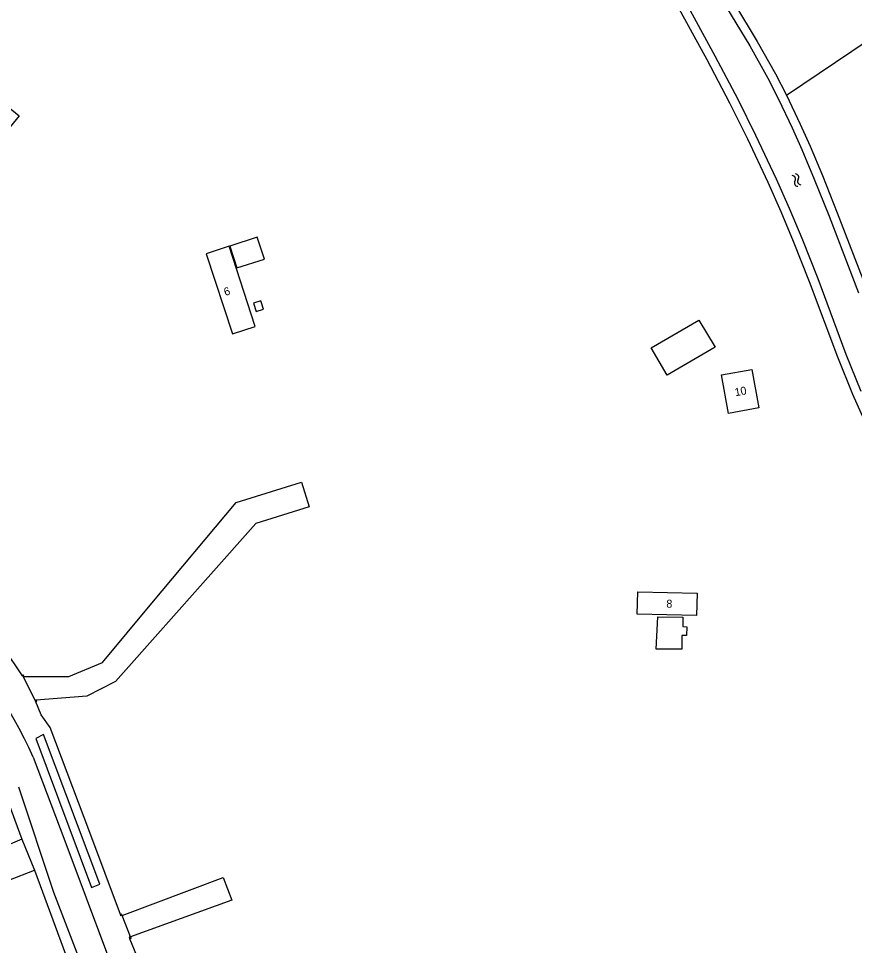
# Model space of a CAD drawing. Extents: x 124000 to 129000, y 395500 to 397503.
# Drawn here: x 128524.1 to 128628.5, y 395754.1 to 395869.9 of the extents above; entities that cross this region are included whole.
import ezdxf

# ---------------------------------------------------------------- set-up
doc = ezdxf.new("R2010")
doc.units = 0
for name, color, linetype in [('gg-afsc-draadraster', 7, 'Continuous'), ('gg-afsc-erfafscheiding', 7, 'Continuous'), ('gg-afsc-hekwerk', 7, 'Continuous'), ('gg-afsc-muur', 7, 'Continuous'), ('gg-anno-huisnummerreeks BGT', 7, 'Continuous'), ('gg-bbg-bijgebouw', 7, 'Continuous'), ('gg-bbg-hoofdgebouw', 7, 'Continuous'), ('gg-bbg-overig bouwwerk', 7, 'Continuous'), ('gg-knt-onverhard', 7, 'Continuous'), ('gg-kntw-bovenkant insteek waterloop', 7, 'Continuous'), ('gg-kntw-greppel-droge sloot', 7, 'Continuous'), ('gg-kntw-waterlijn', 7, 'Continuous'), ('gt-grn-vlakafsluiter', 7, 'Continuous'), ('gt-symb-watersymbool', 7, 'Continuous')]:
    doc.layers.add(name, color=color, linetype=linetype)

# ---------------------------------------------------------------- blocks, each defined once
blk = doc.blocks.new('gt0-WA')
at = {"layer": 'gt-symb-watersymbool'}
for centre, start, end in [((-0.32, 0.02), 28.0725, 151.9275), ((0.43, 0.42), 208.0725, 331.9275), ((-0.32, -0.43), 28.0725, 151.9275), ((0.43, -0.03), 208.0725, 331.9275)]:
    blk.add_arc(centre, 0.425, start, end, dxfattribs=at)

msp = doc.modelspace()

# ---------------------------------------------------------------- linework, layer by layer
at = {"layer": 'gg-afsc-draadraster'}
for points in [[(128524.57, 395787.81), (128522.31, 395791.21), (128504.87, 395808.26), (128489.15, 395823.06), (128487.33, 395824.69), (128486.96, 395825.54)], [(128515.88, 395784.59), (128516.78, 395784.19), (128520.34, 395778.61), (128524.49, 395767.38)], [(128536.82, 395757.98), (128532.99, 395768.24), (128528.04, 395781.33), (128526.94, 395782.92), (128526.26, 395784.55)], [(128526.09, 395763.54), (128533.26, 395744.12), (128541.99, 395721.74), (128544.23, 395716.07), (128553.01, 395694.17), (128563.44, 395668.41), (128574.6, 395641.02), (128584.56, 395616.85), (128598.12, 395583.62), (128600.93, 395577.68), (128605.76, 395565.71), (128609.7, 395557.94)], [(128588.97, 395630.63), (128586.87, 395630.1), (128584.65, 395633.93), (128580.08, 395643.96), (128562.96, 395685.36), (128556.43, 395701.47), (128551.4, 395714.29), (128549.19, 395719.67), (128549.39, 395721.71), (128551.29, 395726.85), (128549.24, 395726.29), (128543.84, 395740.81), (128537.98, 395754.96)]]:
    msp.add_lwpolyline(points, dxfattribs=at)
at = {"layer": 'gg-afsc-erfafscheiding'}
msp.add_line((128524.67, 395787.71), (128526.19, 395784.67), dxfattribs=at)
at = {"layer": 'gg-afsc-hekwerk'}
for p, q in [((128524.49, 395767.38), (128526.09, 395763.54)), ((128538.09, 395755.2), (128537.05, 395757.86))]:
    msp.add_line(p, q, dxfattribs=at)
at = {"layer": 'gg-afsc-muur'}
for p, q in [((128524.57, 395787.81), (128524.67, 395787.71)), ((128526.3, 395784.74), (128526.19, 395784.67)), ((128526.19, 395784.67), (128526.26, 395784.55))]:
    msp.add_line(p, q, dxfattribs=at)
for points in [[(128524.67, 395787.71), (128524.77, 395787.81), (128524.68, 395787.91), (128524.57, 395787.81)], [(128526.26, 395784.55), (128526.38, 395784.62), (128526.3, 395784.74)], [(128537.05, 395757.86), (128537, 395758.03), (128536.82, 395757.98)], [(128537.05, 395757.86), (128536.87, 395757.81), (128536.82, 395757.98)], [(128538.09, 395755.2), (128537.92, 395755.15), (128537.98, 395754.96)], [(128538.09, 395755.2), (128538.15, 395755.01), (128537.98, 395754.96)]]:
    msp.add_lwpolyline(points, dxfattribs=at)
at = {"layer": 'gg-bbg-bijgebouw'}
for points in [[(128554.8, 395839.85), (128553.9, 395842.58), (128550.48, 395841.47), (128551.37, 395838.73), (128554.8, 395839.85)], [(128553.78, 395833.28), (128554.69, 395833.57), (128554.34, 395834.62), (128553.44, 395834.33), (128553.78, 395833.28)], [(128607.08, 395795.1), (128607.07, 395793.97), (128607.56, 395793.93), (128607.53, 395792.81), (128606.96, 395792.82), (128606.94, 395791.11), (128603.75, 395791.13), (128603.94, 395795.17), (128607.08, 395795.1)]]:
    msp.add_lwpolyline(points, dxfattribs=at)
at = {"layer": 'gg-bbg-hoofdgebouw'}
for points in [[(128550.41, 395841.44), (128547.55, 395840.51), (128550.82, 395830.5), (128553.67, 395831.43), (128550.41, 395841.44)], [(128611.9, 395825.38), (128615.69, 395826.05), (128616.56, 395821.25), (128612.77, 395820.57), (128611.9, 395825.38)], [(128601.37, 395795.49), (128601.43, 395798.29), (128608.85, 395798.13), (128608.79, 395795.33), (128601.37, 395795.49)]]:
    msp.add_lwpolyline(points, dxfattribs=at)
at = {"layer": 'gg-bbg-overig bouwwerk'}
msp.add_lwpolyline([(128605.12, 395825.35), (128603.13, 395828.74), (128609.07, 395832.22), (128611.09, 395828.85), (128605.12, 395825.35)], dxfattribs=at)
at = {"layer": 'gg-knt-onverhard'}
for points in [[(128484.22, 395828.92), (128501.06, 395840.27), (128513.82, 395848.87), (128522.36, 395859.25), (128524.19, 395857.75), (128514.9, 395846.47), (128486.94, 395826.38)], [(128524.67, 395787.71), (128530.38, 395787.71), (128534.58, 395789.44), (128540.75, 395796.85), (128551.27, 395809.46), (128559.45, 395811.99), (128560.41, 395808.89), (128553.74, 395806.83), (128536.21, 395787.09), (128532.64, 395785.26), (128526.3, 395784.74)], [(128525.91, 395777.62), (128529.86, 395767.18), (128537.75, 395746.16), (128547.68, 395718.94), (128553.94, 395702.31), (128563.26, 395679.43), (128573.03, 395655.91), (128583.49, 395631.97), (128594.15, 395608.68), (128606.43, 395580.08), (128610.71, 395569.44), (128615.12, 395560.36), (128620.15, 395551.94), (128621.09, 395550.51), (128626.55, 395543.31), (128632.99, 395535.8), (128655.26, 395511.44), (128666.13, 395500)], [(128524.09, 395773.94), (128528.48, 395760.78), (128538.36, 395735.02), (128544.35, 395718.96), (128555.42, 395690.91), (128567.59, 395661.34), (128579.09, 395634.23), (128590.2, 395610.47), (128600.76, 395584.84), (128603.39, 395578.91), (128608.51, 395566.82), (128612.48, 395558.88), (128617.28, 395550.74), (128620.29, 395545.95), (128630.08, 395534.11), (128643.25, 395519.3), (128661.73, 395500)], [(128524.49, 395767.38), (128502.29, 395757.88), (128503.61, 395754.8), (128526.09, 395763.54)], [(128537.05, 395757.86), (128549.66, 395762.6), (128550.73, 395759.76), (128538.09, 395755.2)]]:
    msp.add_lwpolyline(points, dxfattribs=at)
msp.add_arc((128471.98, 395753.74), 58.98, 23.8822, 44.4415, dxfattribs=at)
at = {"layer": 'gg-kntw-bovenkant insteek waterloop'}
for points in [[(128582.28, 395933.35), (128587.68, 395924.26), (128592.99, 395912.39), (128597.13, 395903.29), (128600.09, 395896.94), (128604.27, 395888.3), (128607.01, 395882.96), (128608.44, 395880.32), (128610.67, 395876.45), (128616.37, 395867.03), (128618.66, 395862.96), (128620.02, 395860.3)], [(128629.93, 395819.29), (128628.29, 395822.92), (128626.42, 395827.57), (128622.9, 395837), (128620.9, 395842.05), (128619.35, 395845.75), (128617.72, 395849.4), (128615.17, 395854.83), (128612.95, 395859.3), (128610.09, 395864.73), (128603.87, 395876.14), (128600.45, 395882.61), (128597.3, 395888.87), (128593.87, 395896.09), (128592.02, 395900.18), (128585.69, 395914.82), (128582.93, 395920.99), (128577.17, 395931.23)], [(128620.02, 395860.3), (128621.73, 395856.69), (128622.95, 395853.95), (128624.5, 395850.26), (128626.35, 395845.61), (128630.05, 395836.04), (128632.29, 395830.46)]]:
    msp.add_lwpolyline(points, dxfattribs=at)
at = {"layer": 'gg-kntw-greppel-droge sloot'}
msp.add_lwpolyline([(128527.22, 395780.46), (128526.27, 395779.95), (128533.22, 395761.37), (128534.23, 395761.78), (128527.22, 395780.46)], dxfattribs=at)
at = {"layer": 'gg-kntw-waterlijn'}
for points in [[(128581.29, 395932.86), (128586.71, 395923.75), (128591.98, 395911.93), (128596.13, 395902.83), (128599.09, 395896.47), (128603.28, 395887.8), (128606.04, 395882.44), (128607.48, 395879.79), (128609.73, 395875.89), (128615.42, 395866.48), (128617.69, 395862.44), (128619.03, 395859.81), (128620.73, 395856.23), (128621.94, 395853.52), (128623.48, 395849.84), (128625.33, 395845.2), (128629.02, 395835.64)], [(128578.16, 395931.71), (128583.91, 395921.48), (128586.7, 395915.27), (128593.02, 395900.62), (128594.87, 395896.55), (128598.29, 395889.35), (128601.43, 395883.11), (128604.84, 395876.66), (128611.06, 395865.24), (128613.93, 395859.8), (128616.16, 395855.31), (128618.73, 395849.86), (128620.36, 395846.18), (128621.92, 395842.47), (128623.93, 395837.4), (128627.44, 395827.97), (128629.3, 395823.36)]]:
    msp.add_lwpolyline(points, dxfattribs=at)
at = {"layer": 'gt-grn-vlakafsluiter'}
msp.add_lwpolyline([(128620.02, 395860.3), (128656.73, 395885.09), (128675.29, 395873.84), (128692.56, 395880.03), (128696.65, 395882.87)], dxfattribs=at)

# ---------------------------------------------------------------- block references
at = {"layer": 'gt-symb-watersymbool', "rotation": -63.05041916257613}
msp.add_blockref('gt0-WA', (128621.25, 395849.75), dxfattribs=at)

# ---------------------------------------------------------------- texts
at = {"layer": 'gg-anno-huisnummerreeks BGT'}
for s, rotation, p in [('6', 18.1, (128549.92, 395835.22)), ('10', 10.3, (128613.63, 395822.7)), ('8', 358.8, (128605, 395796.31))]:
    msp.add_text(s, height=1, rotation=rotation, dxfattribs=at).set_placement(p)

doc.saveas('drawing.dxf')
